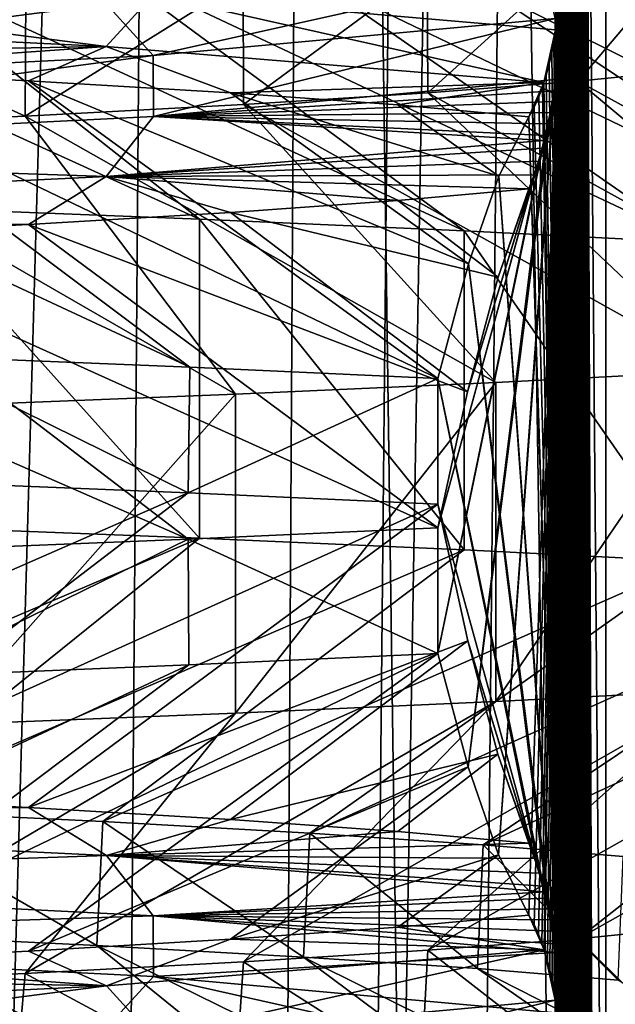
# Model space of a CAD drawing. Header units: millimetres. Extents: x -39.5 to 39.5, y -2 to 94.9.
# Tile 545 of 656: x 11.8 to 13, y 46 to 48. Entities that reach past the tile are written whole.
import ezdxf

# ---------------------------------------------------------------- set-up
doc = ezdxf.new("R2010")
doc.units = ezdxf.units.MM
doc.header["$LTSCALE"] = 65.185185
for name, color, linetype in [('12', 7, 'CONTINUOUS'), ('16', 7, 'CONTINUOUS'), ('172', 7, 'CONTINUOUS'), ('173', 7, 'CONTINUOUS'), ('174', 7, 'CONTINUOUS'), ('460', 7, 'CONTINUOUS'), ('47', 7, 'CONTINUOUS'), ('51', 7, 'CONTINUOUS'), ('528', 7, 'CONTINUOUS'), ('529', 7, 'CONTINUOUS'), ('621', 7, 'CONTINUOUS'), ('622', 7, 'CONTINUOUS'), ('623', 7, 'CONTINUOUS'), ('71', 7, 'CONTINUOUS')]:
    doc.layers.add(name, color=color, linetype=linetype)

msp = doc.modelspace()

# ---------------------------------------------------------------- linework, layer by layer
at = {"layer": '12', "color": 7, "linetype": 'Continuous'}
for points in [[(12.4134, 38.2987, -11.3315), (12.7232, 71, -11.4175), (13.0025, 38.2974, -10.6503), (12.4134, 38.2987, -11.3315)], [(12.7232, 71, -11.4175), (13.4463, 71, -10.5564), (13.0025, 38.2974, -10.6503), (12.7232, 71, -11.4175)]]:
    msp.add_3dface(points, dxfattribs=at)
at = {"layer": '16', "color": 7, "linetype": 'Continuous'}
for points in [[(13.1276, 48.1733, 2.6883), (12.8931, 47.8968, 3.6507), (12.8914, 48.1497, 3.6567), (13.1276, 48.1733, 2.6883)], [(13.1282, 47.9204, 2.6851), (12.8931, 47.8968, 3.6507), (13.1276, 48.1733, 2.6883), (13.1282, 47.9204, 2.6851)], [(12.8914, 48.1497, 3.6567), (12.5871, 47.8732, 4.5962), (12.5854, 48.1261, 4.6009), (12.8914, 48.1497, 3.6567)], [(12.8931, 47.8968, 3.6507), (12.5871, 47.8732, 4.5962), (12.8914, 48.1497, 3.6567), (12.8931, 47.8968, 3.6507)], [(12.5854, 48.1261, 4.6009), (12.2114, 47.8495, 5.5173), (12.2106, 48.1025, 5.5192), (12.5854, 48.1261, 4.6009)], [(12.5871, 47.8732, 4.5962), (12.2114, 47.8495, 5.5173), (12.5854, 48.1261, 4.6009), (12.5871, 47.8732, 4.5962)], [(12.2114, 47.8495, 5.5173), (11.7663, 47.8258, 6.412), (12.2106, 48.1025, 5.5192), (12.2114, 47.8495, 5.5173)], [(12.2106, 48.1025, 5.5192), (11.7663, 47.8258, 6.412), (11.7681, 48.0789, 6.4088), (12.2106, 48.1025, 5.5192)], [(11.7681, 48.0789, 6.4088), (11.7663, 47.8258, 6.412), (11.2605, 48.0553, 7.2638), (11.7681, 48.0789, 6.4088)], [(11.7663, 47.8258, 6.412), (11.2542, 47.802, 7.2734), (11.2605, 48.0553, 7.2638), (11.7663, 47.8258, 6.412)], [(11.4216, 46.1598, -7.0076), (11.9122, 46.136, -6.1368), (11.4336, 46.4123, -6.9881), (11.4216, 46.1598, -7.0076)], [(11.4336, 46.4123, -6.9881), (11.9122, 46.136, -6.1368), (11.9245, 46.3884, -6.1128), (11.4336, 46.4123, -6.9881)], [(11.9122, 46.136, -6.1368), (12.3338, 46.1124, -5.238), (11.9245, 46.3884, -6.1128), (11.9122, 46.136, -6.1368)], [(11.9245, 46.3884, -6.1128), (12.3338, 46.1124, -5.238), (12.3465, 46.3647, -5.2081), (11.9245, 46.3884, -6.1128)], [(12.3338, 46.1124, -5.238), (12.688, 46.0888, -4.31), (12.3465, 46.3647, -5.2081), (12.3338, 46.1124, -5.238)], [(12.3465, 46.3647, -5.2081), (12.688, 46.0888, -4.31), (12.7001, 46.341, -4.2741), (12.3465, 46.3647, -5.2081)], [(12.688, 46.0888, -4.31), (12.9748, 46.065, -3.3487), (12.7001, 46.341, -4.2741), (12.688, 46.0888, -4.31)], [(12.7001, 46.341, -4.2741), (12.9748, 46.065, -3.3487), (12.9853, 46.317, -3.3078), (12.7001, 46.341, -4.2741)], [(13.1282, 46.1734, 2.6851), (13.1243, 45.9199, 2.7044), (12.8931, 46.1498, 3.6507), (13.1282, 46.1734, 2.6851)], [(12.8931, 46.1498, 3.6507), (12.8835, 45.8959, 3.6846), (12.5871, 46.1262, 4.5962), (12.8931, 46.1498, 3.6507)], [(13.1243, 45.9199, 2.7044), (12.8835, 45.8959, 3.6846), (12.8931, 46.1498, 3.6507), (13.1243, 45.9199, 2.7044)], [(12.5871, 46.1262, 4.5962), (12.5733, 45.8722, 4.6339), (12.2114, 46.1025, 5.5173), (12.5871, 46.1262, 4.5962)], [(12.8835, 45.8959, 3.6846), (12.5733, 45.8722, 4.6339), (12.5871, 46.1262, 4.5962), (12.8835, 45.8959, 3.6846)], [(12.2114, 46.1025, 5.5173), (12.1941, 45.8485, 5.5555), (11.7663, 46.0788, 6.412), (12.2114, 46.1025, 5.5173)], [(12.5733, 45.8722, 4.6339), (12.1941, 45.8485, 5.5555), (12.2114, 46.1025, 5.5173), (12.5733, 45.8722, 4.6339)], [(11.7663, 46.0788, 6.412), (11.7443, 45.8247, 6.4522), (11.2542, 46.055, 7.2734), (11.7663, 46.0788, 6.412)], [(12.1941, 45.8485, 5.5555), (11.7443, 45.8247, 6.4522), (11.7663, 46.0788, 6.412), (12.1941, 45.8485, 5.5555)]]:
    msp.add_3dface(points, dxfattribs=at)
at = {"layer": '172', "color": 7, "linetype": 'Continuous'}
for points in [[(11.4336, 48.1592, -6.9881), (10.8771, 48.1831, -7.8262), (12.1218, 47.6159, -7.6801), (11.4336, 48.1592, -6.9881)], [(12.1218, 47.6159, -7.6801), (10.8771, 48.1831, -7.8262), (11.5152, 47.6396, -8.5628), (12.1218, 47.6159, -7.6801)], [(11.9245, 48.1354, -6.1128), (11.4336, 48.1592, -6.9881), (12.6609, 47.5921, -6.7546), (11.9245, 48.1354, -6.1128)], [(12.6609, 47.5921, -6.7546), (11.4336, 48.1592, -6.9881), (12.1218, 47.6159, -7.6801), (12.6609, 47.5921, -6.7546)], [(12.3465, 48.1117, -5.2081), (11.9245, 48.1354, -6.1128), (13.1294, 47.5683, -5.7914), (12.3465, 48.1117, -5.2081)], [(13.1294, 47.5683, -5.7914), (11.9245, 48.1354, -6.1128), (12.6609, 47.5921, -6.7546), (13.1294, 47.5683, -5.7914)], [(12.7001, 48.0879, -4.2741), (12.3465, 48.1117, -5.2081), (13.5248, 47.5446, -4.796), (12.7001, 48.0879, -4.2741)], [(13.5248, 47.5446, -4.796), (12.3465, 48.1117, -5.2081), (13.1294, 47.5683, -5.7914), (13.5248, 47.5446, -4.796)], [(12.9853, 48.064, -3.3078), (12.7001, 48.0879, -4.2741), (13.8449, 47.5208, -3.7738), (12.9853, 48.064, -3.3078)], [(13.8449, 47.5208, -3.7738), (12.7001, 48.0879, -4.2741), (13.5248, 47.5446, -4.796), (13.8449, 47.5208, -3.7738)], [(12.8931, 47.8968, 3.6507), (13.1282, 47.9204, 2.6851), (13.8806, 47.3545, 3.6404), (12.8931, 47.8968, 3.6507)], [(12.5871, 47.8732, 4.5962), (12.8931, 47.8968, 3.6507), (13.5704, 47.3307, 4.6656), (12.5871, 47.8732, 4.5962)], [(13.5704, 47.3307, 4.6656), (12.8931, 47.8968, 3.6507), (13.8806, 47.3545, 3.6404), (13.5704, 47.3307, 4.6656)], [(12.2114, 47.8495, 5.5173), (12.5871, 47.8732, 4.5962), (13.1846, 47.3069, 5.6648), (12.2114, 47.8495, 5.5173)], [(13.1846, 47.3069, 5.6648), (12.5871, 47.8732, 4.5962), (13.5704, 47.3307, 4.6656), (13.1846, 47.3069, 5.6648)], [(11.7663, 47.8258, 6.412), (12.2114, 47.8495, 5.5173), (12.7253, 47.2832, 6.6324), (11.7663, 47.8258, 6.412)], [(12.7253, 47.2832, 6.6324), (12.2114, 47.8495, 5.5173), (13.1846, 47.3069, 5.6648), (12.7253, 47.2832, 6.6324)], [(11.2542, 47.802, 7.2734), (11.7663, 47.8258, 6.412), (12.1952, 47.2594, 7.5631), (11.2542, 47.802, 7.2734)], [(12.1952, 47.2594, 7.5631), (11.7663, 47.8258, 6.412), (12.7253, 47.2832, 6.6324), (12.1952, 47.2594, 7.5631)], [(11.5971, 47.2356, 8.4517), (11.2542, 47.802, 7.2734), (12.1952, 47.2594, 7.5631), (11.5971, 47.2356, 8.4517)], [(11.4216, 46.1598, -7.0076), (10.8661, 46.1836, -7.8414), (12.0292, 45.6197, -7.8244), (11.4216, 46.1598, -7.0076)], [(12.0292, 45.6197, -7.8244), (10.8661, 46.1836, -7.8414), (11.4121, 45.6434, -8.6998), (12.0292, 45.6197, -7.8244)], [(11.9122, 46.136, -6.1368), (11.4216, 46.1598, -7.0076), (12.5793, 45.5959, -6.9053), (11.9122, 46.136, -6.1368)], [(12.5793, 45.5959, -6.9053), (11.4216, 46.1598, -7.0076), (12.0292, 45.6197, -7.8244), (12.5793, 45.5959, -6.9053)], [(12.3338, 46.1124, -5.238), (11.9122, 46.136, -6.1368), (13.0593, 45.5721, -5.9478), (12.3338, 46.1124, -5.238)], [(13.0593, 45.5721, -5.9478), (11.9122, 46.136, -6.1368), (12.5793, 45.5959, -6.9053), (13.0593, 45.5721, -5.9478)], [(12.688, 46.0888, -4.31), (12.3338, 46.1124, -5.238), (13.4666, 45.5484, -4.9572), (12.688, 46.0888, -4.31)], [(13.4666, 45.5484, -4.9572), (12.3338, 46.1124, -5.238), (13.0593, 45.5721, -5.9478), (13.4666, 45.5484, -4.9572)], [(12.9748, 46.065, -3.3487), (12.688, 46.0888, -4.31), (13.7988, 45.5246, -3.9389), (12.9748, 46.065, -3.3487)], [(13.7988, 45.5246, -3.9389), (12.688, 46.0888, -4.31), (13.4666, 45.5484, -4.9572), (13.7988, 45.5246, -3.9389)]]:
    msp.add_3dface(points, dxfattribs=at)
at = {"layer": '173', "color": 7, "linetype": 'Continuous'}
for points in [[(12.1218, 47.6159, -7.6801), (11.5152, 47.6396, -8.5628), (12.1218, 46.9659, -7.6801), (12.1218, 47.6159, -7.6801)], [(12.1218, 46.9659, -7.6801), (11.5152, 47.6396, -8.5628), (11.5152, 46.9896, -8.5628), (12.1218, 46.9659, -7.6801)], [(12.6609, 47.5921, -6.7546), (12.1218, 47.6159, -7.6801), (12.6609, 46.9421, -6.7546), (12.6609, 47.5921, -6.7546)], [(12.6609, 46.9421, -6.7546), (12.1218, 47.6159, -7.6801), (12.1218, 46.9659, -7.6801), (12.6609, 46.9421, -6.7546)], [(13.1294, 47.5683, -5.7914), (12.6609, 47.5921, -6.7546), (13.1294, 46.9183, -5.7914), (13.1294, 47.5683, -5.7914)], [(13.1294, 46.9183, -5.7914), (12.6609, 47.5921, -6.7546), (12.6609, 46.9421, -6.7546), (13.1294, 46.9183, -5.7914)], [(12.7253, 47.2832, 6.6324), (13.1846, 47.3069, 5.6648), (12.7253, 46.6332, 6.6324), (12.7253, 47.2832, 6.6324)], [(12.7253, 46.6332, 6.6324), (13.1846, 47.3069, 5.6648), (13.1846, 46.6569, 5.6648), (12.7253, 46.6332, 6.6324)], [(12.1952, 47.2594, 7.5631), (12.7253, 47.2832, 6.6324), (12.1952, 46.6094, 7.5631), (12.1952, 47.2594, 7.5631)], [(12.1952, 46.6094, 7.5631), (12.7253, 47.2832, 6.6324), (12.7253, 46.6332, 6.6324), (12.1952, 46.6094, 7.5631)], [(11.5971, 47.2356, 8.4517), (12.1952, 47.2594, 7.5631), (11.5971, 46.5856, 8.4517), (11.5971, 47.2356, 8.4517)], [(11.5971, 46.5856, 8.4517), (12.1952, 47.2594, 7.5631), (12.1952, 46.6094, 7.5631), (11.5971, 46.5856, 8.4517)]]:
    msp.add_3dface(points, dxfattribs=at)
at = {"layer": '174', "color": 7, "linetype": 'Continuous'}
for points in [[(10.8771, 46.4362, -7.8262), (12.1218, 46.9659, -7.6801), (11.5152, 46.9896, -8.5628), (10.8771, 46.4362, -7.8262)], [(10.8771, 46.4362, -7.8262), (11.4336, 46.4123, -6.9881), (12.1218, 46.9659, -7.6801), (10.8771, 46.4362, -7.8262)], [(11.4336, 46.4123, -6.9881), (12.6609, 46.9421, -6.7546), (12.1218, 46.9659, -7.6801), (11.4336, 46.4123, -6.9881)], [(11.4336, 46.4123, -6.9881), (11.9245, 46.3884, -6.1128), (12.6609, 46.9421, -6.7546), (11.4336, 46.4123, -6.9881)], [(11.9245, 46.3884, -6.1128), (13.1294, 46.9183, -5.7914), (12.6609, 46.9421, -6.7546), (11.9245, 46.3884, -6.1128)], [(11.9245, 46.3884, -6.1128), (12.3465, 46.3647, -5.2081), (13.1294, 46.9183, -5.7914), (11.9245, 46.3884, -6.1128)], [(12.3465, 46.3647, -5.2081), (13.5248, 46.8946, -4.796), (13.1294, 46.9183, -5.7914), (12.3465, 46.3647, -5.2081)], [(12.3465, 46.3647, -5.2081), (12.7001, 46.341, -4.2741), (13.5248, 46.8946, -4.796), (12.3465, 46.3647, -5.2081)], [(12.7001, 46.341, -4.2741), (13.8449, 46.8708, -3.7738), (13.5248, 46.8946, -4.796), (12.7001, 46.341, -4.2741)], [(12.7001, 46.341, -4.2741), (12.9853, 46.317, -3.3078), (13.8449, 46.8708, -3.7738), (12.7001, 46.341, -4.2741)], [(13.1282, 46.1734, 2.6851), (12.8931, 46.1498, 3.6507), (13.8806, 46.7045, 3.6404), (13.1282, 46.1734, 2.6851)], [(12.8931, 46.1498, 3.6507), (13.5704, 46.6807, 4.6656), (13.8806, 46.7045, 3.6404), (12.8931, 46.1498, 3.6507)], [(12.8931, 46.1498, 3.6507), (12.5871, 46.1262, 4.5962), (13.5704, 46.6807, 4.6656), (12.8931, 46.1498, 3.6507)], [(12.5871, 46.1262, 4.5962), (13.1846, 46.6569, 5.6648), (13.5704, 46.6807, 4.6656), (12.5871, 46.1262, 4.5962)], [(12.5871, 46.1262, 4.5962), (12.2114, 46.1025, 5.5173), (13.1846, 46.6569, 5.6648), (12.5871, 46.1262, 4.5962)], [(12.2114, 46.1025, 5.5173), (12.7253, 46.6332, 6.6324), (13.1846, 46.6569, 5.6648), (12.2114, 46.1025, 5.5173)], [(12.2114, 46.1025, 5.5173), (11.7663, 46.0788, 6.412), (12.7253, 46.6332, 6.6324), (12.2114, 46.1025, 5.5173)], [(11.7663, 46.0788, 6.412), (12.1952, 46.6094, 7.5631), (12.7253, 46.6332, 6.6324), (11.7663, 46.0788, 6.412)], [(11.7663, 46.0788, 6.412), (11.2542, 46.055, 7.2734), (12.1952, 46.6094, 7.5631), (11.7663, 46.0788, 6.412)], [(11.2542, 46.055, 7.2734), (11.5971, 46.5856, 8.4517), (12.1952, 46.6094, 7.5631), (11.2542, 46.055, 7.2734)]]:
    msp.add_3dface(points, dxfattribs=at)
at = {"layer": '460', "linetype": 'Continuous'}
for points in [[(11.526, 47.0813, -8.2941), (11.5327, 47.3375, -8.2848), (12.0989, 47.0582, -7.4335), (11.526, 47.0813, -8.2941)], [(11.5327, 47.3375, -8.2848), (12.1018, 47.3144, -7.4287), (12.0989, 47.0582, -7.4335), (11.5327, 47.3375, -8.2848)], [(12.1018, 47.3144, -7.4287), (12.6076, 47.2914, -6.5337), (12.0989, 47.0582, -7.4335), (12.1018, 47.3144, -7.4287)], [(12.6076, 47.2914, -6.5337), (12.6076, 47.035, -6.5337), (12.0989, 47.0582, -7.4335), (12.6076, 47.2914, -6.5337)], [(12.6076, 46.987, 6.5337), (12.0986, 46.9638, 7.4339), (12.6076, 46.7306, 6.5337), (12.6076, 46.987, 6.5337)], [(12.0986, 46.9638, 7.4339), (11.5254, 46.9406, 8.2949), (11.5275, 46.6843, 8.292), (12.0986, 46.9638, 7.4339)], [(12.0997, 46.7075, 7.4322), (12.0986, 46.9638, 7.4339), (11.5275, 46.6843, 8.292), (12.0997, 46.7075, 7.4322)], [(12.6076, 46.7306, 6.5337), (12.0986, 46.9638, 7.4339), (12.0997, 46.7075, 7.4322), (12.6076, 46.7306, 6.5337)]]:
    msp.add_3dface(points, dxfattribs=at)
at = {"layer": '47', "color": 7, "linetype": 'Continuous'}
for points in [[(11.3428, 71, -13.2178), (12.1789, 71, -12.4517), (11.1708, 38.2971, -12.9442), (11.3428, 71, -13.2178)], [(11.1708, 38.2971, -12.9442), (12.1789, 71, -12.4517), (11.922, 38.2971, -12.2557), (11.1708, 38.2971, -12.9442)], [(12.1789, 71, -12.4517), (12.6296, 38.2987, -11.5253), (11.922, 38.2971, -12.2557), (12.1789, 71, -12.4517)], [(12.1789, 71, -12.4517), (12.9633, 71, -11.6328), (12.6296, 38.2987, -11.5253), (12.1789, 71, -12.4517)]]:
    msp.add_3dface(points, dxfattribs=at)
at = {"layer": '51', "color": 7, "linetype": 'Continuous'}
for points in [[(12.4517, 71, 12.1789), (11.6328, 71, 12.9633), (11.5253, 38.2987, 12.6296), (12.4517, 71, 12.1789)], [(12.4517, 71, 12.1789), (11.5253, 38.2987, 12.6296), (12.2557, 38.2971, 11.922), (12.4517, 71, 12.1789)], [(12.9442, 38.2971, 11.1708), (12.4517, 71, 12.1789), (12.2557, 38.2971, 11.922), (12.9442, 38.2971, 11.1708)], [(13.2178, 71, 11.3428), (12.4517, 71, 12.1789), (12.9442, 38.2971, 11.1708), (13.2178, 71, 11.3428)], [(13.586, 38.2987, 10.3807), (13.2178, 71, 11.3428), (12.9442, 38.2971, 11.1708), (13.586, 38.2987, 10.3807)]]:
    msp.add_3dface(points, dxfattribs=at)
at = {"layer": '528', "linetype": 'Continuous'}
for points in [[(12.8475, 38.0187, 1.9567), (12.95, 67), (12.8436, 38.046, 2.0295), (12.8475, 38.0187, 1.9567)], [(12.8436, 38.046, 2.0295), (12.95, 67), (12.8503, 39.9766, 1.9023), (12.8436, 38.046, 2.0295)], [(12.8474, 44.0192, 1.958), (12.95, 67), (12.8438, 44.0451, 2.0267), (12.8474, 44.0192, 1.958)], [(12.8438, 44.0451, 2.0267), (12.95, 67), (12.8503, 45.9766, 1.9023), (12.8438, 44.0451, 2.0267)], [(12.8467, 40.0248, 1.9707), (12.95, 67), (12.8442, 40.0424, 2.0183), (12.8467, 40.0248, 1.9707)], [(12.8442, 40.0424, 2.0183), (12.95, 67), (12.8503, 41.9766, 1.9023), (12.8442, 40.0424, 2.0183)], [(12.8467, 42.0248, 1.9707), (12.95, 67), (12.8442, 42.0424, 2.0183), (12.8467, 42.0248, 1.9707)], [(12.8442, 42.0424, 2.0183), (12.95, 67), (12.8501, 43.9849, 1.907), (12.8442, 42.0424, 2.0183)], [(12.8467, 46.0248, 1.9707), (12.95, 67), (12.8442, 46.0424, 2.0183), (12.8467, 46.0248, 1.9707)], [(12.8442, 46.0424, 2.0183), (12.95, 67), (12.8503, 47.9766, 1.9023), (12.8442, 46.0424, 2.0183)], [(12.8478, 40.0153, 1.9499), (12.95, 67), (12.8467, 40.0248, 1.9707), (12.8478, 40.0153, 1.9499)], [(12.8478, 42.0153, 1.9499), (12.95, 67), (12.8467, 42.0248, 1.9707), (12.8478, 42.0153, 1.9499)], [(12.8478, 46.0153, 1.9499), (12.95, 67), (12.8467, 46.0248, 1.9707), (12.8478, 46.0153, 1.9499)], [(12.8478, 48.0153, 1.9499), (12.95, 67), (12.8467, 48.0248, 1.9707), (12.8478, 48.0153, 1.9499)], [(12.8501, 43.9849, 1.907), (12.95, 67), (12.8474, 44.0192, 1.958), (12.8501, 43.9849, 1.907)], [(12.95, 38), (12.95, 67), (12.8475, 38.0187, 1.9567), (12.95, 38)], [(12.8503, 39.9766, 1.9023), (12.95, 67), (12.8478, 40.0153, 1.9499), (12.8503, 39.9766, 1.9023)], [(12.8503, 41.9766, 1.9023), (12.95, 67), (12.8478, 42.0153, 1.9499), (12.8503, 41.9766, 1.9023)], [(12.8503, 45.9766, 1.9023), (12.95, 67), (12.8478, 46.0153, 1.9499), (12.8503, 45.9766, 1.9023)], [(12.8503, 47.9766, 1.9023), (12.95, 67), (12.8478, 48.0153, 1.9499), (12.8503, 47.9766, 1.9023)], [(12.8194, 46.1403, 2.4914), (12.8238, 46.1273, 2.4074), (12.8503, 47.9766, 1.9023), (12.8194, 46.1403, 2.4914)], [(12.8495, 47.9313, 1.9186), (12.8194, 46.1403, 2.4914), (12.8503, 47.9766, 1.9023), (12.8495, 47.9313, 1.9186)], [(12.8238, 46.1273, 2.4074), (12.8255, 46.1219, 2.3749), (12.8503, 47.9766, 1.9023), (12.8238, 46.1273, 2.4074)], [(12.8255, 46.1219, 2.3749), (12.8308, 46.1041, 2.2745), (12.8503, 47.9766, 1.9023), (12.8255, 46.1219, 2.3749)], [(12.8308, 46.1041, 2.2745), (12.8355, 46.0857, 2.184), (12.8503, 47.9766, 1.9023), (12.8308, 46.1041, 2.2745)], [(12.8355, 46.0857, 2.184), (12.8401, 46.0654, 2.0979), (12.8503, 47.9766, 1.9023), (12.8355, 46.0857, 2.184)], [(12.8401, 46.0654, 2.0979), (12.8442, 46.0424, 2.0183), (12.8503, 47.9766, 1.9023), (12.8401, 46.0654, 2.0979)], [(12.7307, 46.3204, 4.1854), (12.7927, 46.1975, 3.001), (12.8495, 47.9313, 1.9186), (12.7307, 46.3204, 4.1854)], [(12.8467, 47.9004, 1.9703), (12.7307, 46.3204, 4.1854), (12.8495, 47.9313, 1.9186), (12.8467, 47.9004, 1.9703)], [(12.7927, 46.1975, 3.001), (12.8034, 46.1788, 2.798), (12.8495, 47.9313, 1.9186), (12.7927, 46.1975, 3.001)], [(12.8034, 46.1788, 2.798), (12.8122, 46.1593, 2.6303), (12.8495, 47.9313, 1.9186), (12.8034, 46.1788, 2.798)], [(12.8122, 46.1593, 2.6303), (12.8194, 46.1403, 2.4914), (12.8495, 47.9313, 1.9186), (12.8122, 46.1593, 2.6303)], [(12.8438, 47.8776, 2.0257), (12.7307, 46.3204, 4.1854), (12.8467, 47.9004, 1.9703), (12.8438, 47.8776, 2.0257)], [(12.6689, 46.4998, 5.3634), (12.7307, 46.3204, 4.1854), (12.8438, 47.8776, 2.0257), (12.6689, 46.4998, 5.3634)], [(12.8404, 47.8554, 2.0917), (12.6689, 46.4998, 5.3634), (12.8438, 47.8776, 2.0257), (12.8404, 47.8554, 2.0917)], [(12.8364, 47.8332, 2.1685), (12.6689, 46.4998, 5.3634), (12.8404, 47.8554, 2.0917), (12.8364, 47.8332, 2.1685)], [(12.8316, 47.8101, 2.2583), (12.6689, 46.4998, 5.3634), (12.8364, 47.8332, 2.1685), (12.8316, 47.8101, 2.2583)], [(12.6076, 46.7306, 6.5337), (12.6689, 46.4998, 5.3634), (12.8316, 47.8101, 2.2583), (12.6076, 46.7306, 6.5337)], [(12.8261, 47.786, 2.3635), (12.6076, 46.7306, 6.5337), (12.8316, 47.8101, 2.2583), (12.8261, 47.786, 2.3635)], [(12.8237, 47.7762, 2.4091), (12.6076, 46.7306, 6.5337), (12.8261, 47.786, 2.3635), (12.8237, 47.7762, 2.4091)], [(12.8197, 47.7607, 2.4856), (12.6076, 46.7306, 6.5337), (12.8237, 47.7762, 2.4091), (12.8197, 47.7607, 2.4856)], [(12.6076, 46.987, 6.5337), (12.6076, 46.7306, 6.5337), (12.8197, 47.7607, 2.4856), (12.6076, 46.987, 6.5337)], [(12.8123, 47.7342, 2.628), (12.6076, 46.987, 6.5337), (12.8197, 47.7607, 2.4856), (12.8123, 47.7342, 2.628)], [(12.6681, 47.264, 5.3784), (12.6076, 46.987, 6.5337), (12.8123, 47.7342, 2.628), (12.6681, 47.264, 5.3784)], [(12.8034, 47.7063, 2.7974), (12.6681, 47.264, 5.3784), (12.8123, 47.7342, 2.628), (12.8034, 47.7063, 2.7974)], [(12.7301, 47.4974, 4.1966), (12.6681, 47.264, 5.3784), (12.8034, 47.7063, 2.7974), (12.7301, 47.4974, 4.1966)], [(12.7927, 47.6778, 3.001), (12.7301, 47.4974, 4.1966), (12.8034, 47.7063, 2.7974), (12.7927, 47.6778, 3.001)]]:
    msp.add_3dface(points, dxfattribs=at)
at = {"layer": '529', "linetype": 'Continuous'}
for points in [[(12.8452, 67, -2.0005), (12.95, 67), (12.95, 38), (12.8452, 67, -2.0005)], [(12.8452, 67, -2.0005), (12.95, 38), (12.85, 64.0799, -1.9079), (12.8452, 67, -2.0005)], [(12.85, 64.0799, -1.9079), (12.95, 38), (12.8499, 64.0335, -1.9103), (12.85, 64.0799, -1.9079)], [(12.8499, 64.0335, -1.9103), (12.95, 38), (12.8473, 64.0017, -1.9603), (12.8499, 64.0335, -1.9103)], [(12.8473, 64.0017, -1.9603), (12.95, 38), (12.844, 63.9781, -2.023), (12.8473, 64.0017, -1.9603)], [(12.844, 63.9781, -2.023), (12.95, 38), (12.8501, 62.0769, -1.9058), (12.844, 63.9781, -2.023)], [(12.8501, 62.0769, -1.9058), (12.95, 38), (12.8497, 62.0307, -1.913), (12.8501, 62.0769, -1.9058)], [(12.8497, 62.0307, -1.913), (12.95, 38), (12.8471, 62, -1.9643), (12.8497, 62.0307, -1.913)], [(12.8471, 62, -1.9643), (12.95, 38), (12.8437, 61.9765, -2.0279), (12.8471, 62, -1.9643)], [(12.8437, 61.9765, -2.0279), (12.95, 38), (12.85, 60.0799, -1.9079), (12.8437, 61.9765, -2.0279)], [(12.85, 60.0799, -1.9079), (12.95, 38), (12.8499, 60.0335, -1.9103), (12.85, 60.0799, -1.9079)], [(12.8499, 60.0335, -1.9103), (12.95, 38), (12.8473, 60.0017, -1.9603), (12.8499, 60.0335, -1.9103)], [(12.8473, 60.0017, -1.9603), (12.95, 38), (12.844, 59.978, -2.023), (12.8473, 60.0017, -1.9603)], [(12.844, 59.978, -2.023), (12.95, 38), (12.85, 58.0799, -1.9079), (12.844, 59.978, -2.023)], [(12.85, 58.0799, -1.9079), (12.95, 38), (12.8499, 58.0335, -1.9103), (12.85, 58.0799, -1.9079)], [(12.8499, 58.0335, -1.9103), (12.95, 38), (12.8473, 58.0017, -1.9603), (12.8499, 58.0335, -1.9103)], [(12.8473, 58.0017, -1.9603), (12.95, 38), (12.844, 57.9781, -2.023), (12.8473, 58.0017, -1.9603)], [(12.844, 57.9781, -2.023), (12.95, 38), (12.8503, 56.0703, -1.9018), (12.844, 57.9781, -2.023)], [(12.8503, 56.0703, -1.9018), (12.95, 38), (12.8493, 56.0241, -1.9209), (12.8503, 56.0703, -1.9018)], [(12.8493, 56.0241, -1.9209), (12.95, 38), (12.8467, 55.9969, -1.9713), (12.8493, 56.0241, -1.9209)], [(12.8467, 55.9969, -1.9713), (12.95, 38), (12.8425, 55.9695, -2.0508), (12.8467, 55.9969, -1.9713)], [(12.8425, 55.9695, -2.0508), (12.95, 38), (12.85, 54.0799, -1.9079), (12.8425, 55.9695, -2.0508)], [(12.85, 54.0799, -1.9079), (12.95, 38), (12.8499, 54.0335, -1.9103), (12.85, 54.0799, -1.9079)], [(12.8499, 54.0335, -1.9103), (12.95, 38), (12.8473, 54.0017, -1.9603), (12.8499, 54.0335, -1.9103)], [(12.8473, 54.0017, -1.9603), (12.95, 38), (12.844, 53.9781, -2.023), (12.8473, 54.0017, -1.9603)], [(12.844, 53.9781, -2.023), (12.95, 38), (12.8398, 53.9555, -2.1022), (12.844, 53.9781, -2.023)], [(12.8398, 53.9555, -2.1022), (12.95, 38), (12.85, 52.0799, -1.9079), (12.8398, 53.9555, -2.1022)], [(12.85, 52.0799, -1.9079), (12.95, 38), (12.8499, 52.0335, -1.9103), (12.85, 52.0799, -1.9079)], [(12.8499, 52.0335, -1.9103), (12.95, 38), (12.8473, 52.0017, -1.9603), (12.8499, 52.0335, -1.9103)], [(12.8473, 52.0017, -1.9603), (12.95, 38), (12.844, 51.978, -2.023), (12.8473, 52.0017, -1.9603)], [(12.844, 51.978, -2.023), (12.95, 38), (12.8398, 51.9555, -2.1022), (12.844, 51.978, -2.023)], [(12.8398, 51.9555, -2.1022), (12.95, 38), (12.85, 50.0799, -1.9079), (12.8398, 51.9555, -2.1022)], [(12.85, 50.0799, -1.9079), (12.95, 38), (12.8499, 50.0335, -1.9103), (12.85, 50.0799, -1.9079)], [(12.8499, 50.0335, -1.9103), (12.95, 38), (12.8473, 50.0017, -1.9603), (12.8499, 50.0335, -1.9103)], [(12.8473, 50.0017, -1.9603), (12.95, 38), (12.844, 49.9781, -2.023), (12.8473, 50.0017, -1.9603)], [(12.844, 49.9781, -2.023), (12.95, 38), (12.8398, 49.9555, -2.1022), (12.844, 49.9781, -2.023)], [(12.8398, 49.9555, -2.1022), (12.95, 38), (12.8346, 49.9325, -2.2017), (12.8398, 49.9555, -2.1022)], [(12.8346, 49.9325, -2.2017), (12.95, 38), (12.85, 48.0799, -1.9079), (12.8346, 49.9325, -2.2017)], [(12.85, 48.0799, -1.9079), (12.95, 38), (12.8499, 48.0335, -1.9103), (12.85, 48.0799, -1.9079)], [(12.8499, 48.0335, -1.9103), (12.95, 38), (12.8473, 48.0017, -1.9603), (12.8499, 48.0335, -1.9103)], [(12.8473, 48.0017, -1.9603), (12.95, 38), (12.844, 47.9781, -2.023), (12.8473, 48.0017, -1.9603)], [(12.844, 47.9781, -2.023), (12.95, 38), (12.8398, 47.9555, -2.1022), (12.844, 47.9781, -2.023)], [(12.8398, 47.9555, -2.1022), (12.95, 38), (12.8346, 47.9325, -2.2017), (12.8398, 47.9555, -2.1022)], [(12.8346, 47.9325, -2.2017), (12.95, 38), (12.8283, 47.9091, -2.3228), (12.8346, 47.9325, -2.2017)], [(12.8237, 47.8943, -2.4099), (12.8283, 47.9091, -2.3228), (12.8502, 46.0751, -1.9044), (12.8237, 47.8943, -2.4099)], [(12.8283, 47.9091, -2.3228), (12.95, 38), (12.8502, 46.0751, -1.9044), (12.8283, 47.9091, -2.3228)], [(12.8131, 47.8649, -2.613), (12.821, 47.8863, -2.4612), (12.8502, 46.0751, -1.9044), (12.8131, 47.8649, -2.613)], [(12.821, 47.8863, -2.4612), (12.8237, 47.8943, -2.4099), (12.8502, 46.0751, -1.9044), (12.821, 47.8863, -2.4612)], [(12.8039, 47.8442, -2.7882), (12.8131, 47.8649, -2.613), (12.8502, 46.0751, -1.9044), (12.8039, 47.8442, -2.7882)], [(12.7927, 47.8245, -3.001), (12.8039, 47.8442, -2.7882), (12.8502, 46.0751, -1.9044), (12.7927, 47.8245, -3.001)], [(12.7315, 47.7036, -4.1702), (12.7927, 47.8245, -3.001), (12.8478, 46.1109, -1.9492), (12.7315, 47.7036, -4.1702)], [(12.8478, 46.1109, -1.9492), (12.7927, 47.8245, -3.001), (12.8502, 46.0751, -1.9044), (12.8478, 46.1109, -1.9492)], [(12.6697, 47.5248, -5.3485), (12.7315, 47.7036, -4.1702), (12.8446, 46.1391, -2.0116), (12.6697, 47.5248, -5.3485)], [(12.8446, 46.1391, -2.0116), (12.7315, 47.7036, -4.1702), (12.8467, 46.1216, -1.9703), (12.8446, 46.1391, -2.0116)], [(12.8467, 46.1216, -1.9703), (12.7315, 47.7036, -4.1702), (12.8478, 46.1109, -1.9492), (12.8467, 46.1216, -1.9703)], [(12.6076, 47.2914, -6.5337), (12.6697, 47.5248, -5.3485), (12.832, 46.2104, -2.2523), (12.6076, 47.2914, -6.5337)], [(12.832, 46.2104, -2.2523), (12.6697, 47.5248, -5.3485), (12.8364, 46.1885, -2.1674), (12.832, 46.2104, -2.2523)], [(12.8364, 46.1885, -2.1674), (12.6697, 47.5248, -5.3485), (12.8407, 46.1648, -2.086), (12.8364, 46.1885, -2.1674)], [(12.8407, 46.1648, -2.086), (12.6697, 47.5248, -5.3485), (12.8446, 46.1391, -2.0116), (12.8407, 46.1648, -2.086)], [(12.821, 46.2565, -2.4615), (12.8136, 46.2833, -2.6026), (12.6076, 47.2914, -6.5337), (12.821, 46.2565, -2.4615)], [(12.6076, 47.035, -6.5337), (12.6076, 47.2914, -6.5337), (12.8136, 46.2833, -2.6026), (12.6076, 47.035, -6.5337)], [(12.821, 46.2565, -2.4615), (12.6076, 47.2914, -6.5337), (12.8239, 46.2453, -2.4066), (12.821, 46.2565, -2.4615)], [(12.8239, 46.2453, -2.4066), (12.6076, 47.2914, -6.5337), (12.827, 46.2325, -2.3476), (12.8239, 46.2453, -2.4066)], [(12.827, 46.2325, -2.3476), (12.6076, 47.2914, -6.5337), (12.832, 46.2104, -2.2523), (12.827, 46.2325, -2.3476)], [(12.6685, 46.7567, -5.3722), (12.6076, 47.035, -6.5337), (12.8136, 46.2833, -2.6026), (12.6685, 46.7567, -5.3722)], [(12.7297, 46.5257, -4.2031), (12.6685, 46.7567, -5.3722), (12.8043, 46.3129, -2.7795), (12.7297, 46.5257, -4.2031)], [(12.8043, 46.3129, -2.7795), (12.6685, 46.7567, -5.3722), (12.8136, 46.2833, -2.6026), (12.8043, 46.3129, -2.7795)], [(12.7927, 46.3442, -3.001), (12.7297, 46.5257, -4.2031), (12.8043, 46.3129, -2.7795), (12.7927, 46.3442, -3.001)], [(12.8502, 46.0751, -1.9044), (12.95, 38), (12.8496, 46.0286, -1.9152), (12.8502, 46.0751, -1.9044)], [(12.8496, 46.0286, -1.9152), (12.95, 38), (12.8469, 45.9985, -1.9676), (12.8496, 46.0286, -1.9152)]]:
    msp.add_3dface(points, dxfattribs=at)
at = {"layer": '621', "linetype": 'Continuous'}
for points in [[(11.526, 47.0813, -8.2941), (12.0989, 47.0582, -7.4335), (10.7447, 46.4661, -7.5639), (11.526, 47.0813, -8.2941)], [(10.7447, 46.4661, -7.5639), (12.0989, 47.0582, -7.4335), (11.2919, 46.4417, -6.7195), (10.7447, 46.4661, -7.5639)], [(12.0989, 47.0582, -7.4335), (12.6076, 47.035, -6.5337), (11.2919, 46.4417, -6.7195), (12.0989, 47.0582, -7.4335)], [(11.2919, 46.4417, -6.7195), (12.6076, 47.035, -6.5337), (11.773, 46.4173, -5.8358), (11.2919, 46.4417, -6.7195)], [(12.6076, 47.035, -6.5337), (12.6685, 46.7567, -5.3722), (11.773, 46.4173, -5.8358), (12.6076, 47.035, -6.5337)], [(11.773, 46.4173, -5.8358), (12.6685, 46.7567, -5.3722), (12.185, 46.3929, -4.9178), (11.773, 46.4173, -5.8358)], [(12.6685, 46.7567, -5.3722), (12.7297, 46.5257, -4.2031), (12.185, 46.3929, -4.9178), (12.6685, 46.7567, -5.3722)], [(12.6076, 46.7306, 6.5337), (12.0997, 46.7075, 7.4322), (11.2919, 46.0999, 6.7195), (12.6076, 46.7306, 6.5337)], [(11.773, 46.1243, 5.8358), (12.6076, 46.7306, 6.5337), (11.2919, 46.0999, 6.7195), (11.773, 46.1243, 5.8358)], [(12.6689, 46.4998, 5.3634), (12.6076, 46.7306, 6.5337), (11.773, 46.1243, 5.8358), (12.6689, 46.4998, 5.3634)], [(12.0997, 46.7075, 7.4322), (11.5275, 46.6843, 8.292), (10.7447, 46.0756, 7.5639), (12.0997, 46.7075, 7.4322)], [(11.2919, 46.0999, 6.7195), (12.0997, 46.7075, 7.4322), (10.7447, 46.0756, 7.5639), (11.2919, 46.0999, 6.7195)], [(12.185, 46.3929, -4.9178), (12.7297, 46.5257, -4.2031), (12.5256, 46.3685, -3.971), (12.185, 46.3929, -4.9178)], [(12.7297, 46.5257, -4.2031), (12.7927, 46.3442, -3.001), (12.5256, 46.3685, -3.971), (12.7297, 46.5257, -4.2031)], [(12.185, 46.1487, 4.9178), (12.6689, 46.4998, 5.3634), (11.773, 46.1243, 5.8358), (12.185, 46.1487, 4.9178)], [(12.7307, 46.3204, 4.1854), (12.6689, 46.4998, 5.3634), (12.185, 46.1487, 4.9178), (12.7307, 46.3204, 4.1854)], [(12.5256, 46.1731, 3.971), (12.7307, 46.3204, 4.1854), (12.185, 46.1487, 4.9178), (12.5256, 46.1731, 3.971)], [(12.7927, 46.1975, 3.001), (12.7307, 46.3204, 4.1854), (12.5256, 46.1731, 3.971), (12.7927, 46.1975, 3.001)]]:
    msp.add_3dface(points, dxfattribs=at)
at = {"layer": '622', "linetype": 'Continuous'}
for points in [[(11.9317, 47.9677, -5.2811), (10.4071, 48.0412, -7.8708), (10.5391, 48.1479, -7.6058), (11.9317, 47.9677, -5.2811)], [(12.0274, 48.0727, -4.9257), (11.9317, 47.9677, -5.2811), (10.5391, 48.1479, -7.6058), (12.0274, 48.0727, -4.9257)], [(12.8238, 48.1273, 2.4074), (11.9322, 48.054, 5.2794), (12.0271, 47.949, 4.9261), (12.8238, 48.1273, 2.4074)], [(12.8467, 48.0248, 1.9707), (12.8238, 48.1273, 2.4074), (12.0271, 47.949, 4.9261), (12.8467, 48.0248, 1.9707)], [(12.8468, 48.1215, -1.9701), (12.8473, 48.0017, -1.9603), (12.0274, 48.0727, -4.9257), (12.8468, 48.1215, -1.9701)], [(12.8468, 48.1215, -1.9701), (12.8476, 48.1139, -1.9548), (12.8473, 48.0017, -1.9603), (12.8468, 48.1215, -1.9701)], [(12.8476, 48.1139, -1.9548), (12.8499, 48.0335, -1.9103), (12.8473, 48.0017, -1.9603), (12.8476, 48.1139, -1.9548)], [(11.9322, 48.054, 5.2794), (10.7447, 48.0756, 7.5639), (10.4078, 47.9805, 7.8695), (11.9322, 48.054, 5.2794)], [(12.8237, 47.8943, -2.4099), (11.9317, 47.9677, -5.2811), (12.0274, 48.0727, -4.9257), (12.8237, 47.8943, -2.4099)], [(12.8473, 48.0017, -1.9603), (12.8237, 47.8943, -2.4099), (12.0274, 48.0727, -4.9257), (12.8473, 48.0017, -1.9603)], [(11.9322, 48.054, 5.2794), (10.4078, 47.9805, 7.8695), (10.5388, 47.8737, 7.6061), (11.9322, 48.054, 5.2794)], [(12.0271, 47.949, 4.9261), (11.9322, 48.054, 5.2794), (10.5388, 47.8737, 7.6061), (12.0271, 47.949, 4.9261)], [(10.4071, 48.0412, -7.8708), (11.9317, 47.9677, -5.2811), (10.7447, 47.9464, -7.5639), (10.4071, 48.0412, -7.8708)], [(12.8467, 48.0248, 1.9707), (12.0271, 47.949, 4.9261), (12.0278, 47.8252, 4.9247), (12.8467, 48.0248, 1.9707)], [(12.8467, 47.9004, 1.9703), (12.8467, 48.0248, 1.9707), (12.0278, 47.8252, 4.9247), (12.8467, 47.9004, 1.9703)], [(12.8467, 47.9004, 1.9703), (12.8478, 48.0153, 1.9499), (12.8467, 48.0248, 1.9707), (12.8467, 47.9004, 1.9703)], [(12.8467, 47.9004, 1.9703), (12.8495, 47.9313, 1.9186), (12.8478, 48.0153, 1.9499), (12.8467, 47.9004, 1.9703)], [(12.8495, 47.9313, 1.9186), (12.8503, 47.9766, 1.9023), (12.8478, 48.0153, 1.9499), (12.8495, 47.9313, 1.9186)], [(12.8473, 48.0017, -1.9603), (12.8283, 47.9091, -2.3228), (12.8237, 47.8943, -2.4099), (12.8473, 48.0017, -1.9603)], [(12.8473, 48.0017, -1.9603), (12.8346, 47.9325, -2.2017), (12.8283, 47.9091, -2.3228), (12.8473, 48.0017, -1.9603)], [(12.8473, 48.0017, -1.9603), (12.8398, 47.9555, -2.1022), (12.8346, 47.9325, -2.2017), (12.8473, 48.0017, -1.9603)], [(12.8473, 48.0017, -1.9603), (12.844, 47.9781, -2.023), (12.8398, 47.9555, -2.1022), (12.8473, 48.0017, -1.9603)], [(10.7447, 47.9464, -7.5639), (11.9317, 47.9677, -5.2811), (11.2919, 47.9221, -6.7195), (10.7447, 47.9464, -7.5639)], [(11.2919, 47.9221, -6.7195), (11.9317, 47.9677, -5.2811), (11.773, 47.8977, -5.8358), (11.2919, 47.9221, -6.7195)], [(11.773, 47.8977, -5.8358), (11.9317, 47.9677, -5.2811), (12.185, 47.8733, -4.9178), (11.773, 47.8977, -5.8358)], [(11.9317, 47.9677, -5.2811), (12.8237, 47.8943, -2.4099), (12.185, 47.8733, -4.9178), (11.9317, 47.9677, -5.2811)], [(12.0271, 47.949, 4.9261), (10.5388, 47.8737, 7.6061), (10.5397, 47.75, 7.605), (12.0271, 47.949, 4.9261)], [(12.0278, 47.8252, 4.9247), (12.0271, 47.949, 4.9261), (10.5397, 47.75, 7.605), (12.0278, 47.8252, 4.9247)], [(12.8438, 47.8776, 2.0257), (12.8467, 47.9004, 1.9703), (12.0278, 47.8252, 4.9247), (12.8438, 47.8776, 2.0257)], [(12.185, 47.8733, -4.9178), (12.8237, 47.8943, -2.4099), (12.5256, 47.8489, -3.971), (12.185, 47.8733, -4.9178)], [(12.8237, 47.8943, -2.4099), (12.7927, 47.8245, -3.001), (12.5256, 47.8489, -3.971), (12.8237, 47.8943, -2.4099)], [(12.8237, 47.8943, -2.4099), (12.8039, 47.8442, -2.7882), (12.7927, 47.8245, -3.001), (12.8237, 47.8943, -2.4099)], [(12.8237, 47.8943, -2.4099), (12.8131, 47.8649, -2.613), (12.8039, 47.8442, -2.7882), (12.8237, 47.8943, -2.4099)], [(12.8237, 47.8943, -2.4099), (12.821, 47.8863, -2.4612), (12.8131, 47.8649, -2.613), (12.8237, 47.8943, -2.4099)], [(12.8404, 47.8554, 2.0917), (12.8438, 47.8776, 2.0257), (12.0278, 47.8252, 4.9247), (12.8404, 47.8554, 2.0917)], [(12.8364, 47.8332, 2.1685), (12.8404, 47.8554, 2.0917), (12.0278, 47.8252, 4.9247), (12.8364, 47.8332, 2.1685)], [(12.8316, 47.8101, 2.2583), (12.8364, 47.8332, 2.1685), (12.0278, 47.8252, 4.9247), (12.8316, 47.8101, 2.2583)], [(12.0278, 47.8252, 4.9247), (10.5397, 47.75, 7.605), (11.9318, 47.7025, 5.2809), (12.0278, 47.8252, 4.9247)], [(12.8237, 47.7762, 2.4091), (12.0278, 47.8252, 4.9247), (11.9318, 47.7025, 5.2809), (12.8237, 47.7762, 2.4091)], [(12.8237, 47.7762, 2.4091), (12.8261, 47.786, 2.3635), (12.0278, 47.8252, 4.9247), (12.8237, 47.7762, 2.4091)], [(12.8261, 47.786, 2.3635), (12.8316, 47.8101, 2.2583), (12.0278, 47.8252, 4.9247), (12.8261, 47.786, 2.3635)], [(12.8197, 47.7607, 2.4856), (12.8237, 47.7762, 2.4091), (11.9318, 47.7025, 5.2809), (12.8197, 47.7607, 2.4856)], [(11.9318, 47.7025, 5.2809), (10.5397, 47.75, 7.605), (10.4072, 47.629, 7.8706), (11.9318, 47.7025, 5.2809)], [(12.8123, 47.7342, 2.628), (12.8197, 47.7607, 2.4856), (11.9318, 47.7025, 5.2809), (12.8123, 47.7342, 2.628)], [(12.8034, 47.7063, 2.7974), (12.8123, 47.7342, 2.628), (11.9318, 47.7025, 5.2809), (12.8034, 47.7063, 2.7974)], [(12.7927, 47.6778, 3.001), (12.8034, 47.7063, 2.7974), (11.9318, 47.7025, 5.2809), (12.7927, 47.6778, 3.001)], [(11.9318, 47.7025, 5.2809), (10.4072, 47.629, 7.8706), (11.773, 47.6047, 5.8358), (11.9318, 47.7025, 5.2809)], [(12.185, 47.6291, 4.9178), (11.9318, 47.7025, 5.2809), (11.773, 47.6047, 5.8358), (12.185, 47.6291, 4.9178)], [(12.7927, 47.6778, 3.001), (11.9318, 47.7025, 5.2809), (12.5256, 47.6535, 3.971), (12.7927, 47.6778, 3.001)], [(12.5256, 47.6535, 3.971), (11.9318, 47.7025, 5.2809), (12.185, 47.6291, 4.9178), (12.5256, 47.6535, 3.971)], [(11.773, 47.6047, 5.8358), (10.4072, 47.629, 7.8706), (11.2919, 47.5803, 6.7195), (11.773, 47.6047, 5.8358)], [(11.2919, 46.4417, -6.7195), (11.773, 46.4173, -5.8358), (10.4077, 46.3927, -7.8696), (11.2919, 46.4417, -6.7195)], [(11.773, 46.4173, -5.8358), (11.9322, 46.3192, -5.2796), (10.4077, 46.3927, -7.8696), (11.773, 46.4173, -5.8358)], [(11.773, 46.4173, -5.8358), (12.185, 46.3929, -4.9178), (11.9322, 46.3192, -5.2796), (11.773, 46.4173, -5.8358)], [(11.9322, 46.3192, -5.2796), (10.539, 46.2717, -7.6058), (10.4077, 46.3927, -7.8696), (11.9322, 46.3192, -5.2796)], [(12.185, 46.3929, -4.9178), (12.5256, 46.3685, -3.971), (11.9322, 46.3192, -5.2796), (12.185, 46.3929, -4.9178)], [(12.5256, 46.3685, -3.971), (12.7927, 46.3442, -3.001), (11.9322, 46.3192, -5.2796), (12.5256, 46.3685, -3.971)], [(12.7927, 46.3442, -3.001), (12.8043, 46.3129, -2.7795), (11.9322, 46.3192, -5.2796), (12.7927, 46.3442, -3.001)], [(12.0272, 46.1964, -4.9259), (10.539, 46.2717, -7.6058), (11.9322, 46.3192, -5.2796), (12.0272, 46.1964, -4.9259)], [(12.8043, 46.3129, -2.7795), (12.8136, 46.2833, -2.6026), (11.9322, 46.3192, -5.2796), (12.8043, 46.3129, -2.7795)], [(12.8136, 46.2833, -2.6026), (12.821, 46.2565, -2.4615), (11.9322, 46.3192, -5.2796), (12.8136, 46.2833, -2.6026)], [(12.821, 46.2565, -2.4615), (12.8239, 46.2453, -2.4066), (11.9322, 46.3192, -5.2796), (12.821, 46.2565, -2.4615)], [(12.8239, 46.2453, -2.4066), (12.0272, 46.1964, -4.9259), (11.9322, 46.3192, -5.2796), (12.8239, 46.2453, -2.4066)], [(12.0272, 46.1964, -4.9259), (10.5395, 46.1479, -7.6053), (10.539, 46.2717, -7.6058), (12.0272, 46.1964, -4.9259)], [(12.8239, 46.2453, -2.4066), (12.827, 46.2325, -2.3476), (12.0272, 46.1964, -4.9259), (12.8239, 46.2453, -2.4066)], [(12.827, 46.2325, -2.3476), (12.832, 46.2104, -2.2523), (12.0272, 46.1964, -4.9259), (12.827, 46.2325, -2.3476)], [(12.832, 46.2104, -2.2523), (12.8364, 46.1885, -2.1674), (12.0272, 46.1964, -4.9259), (12.832, 46.2104, -2.2523)], [(12.0277, 46.0726, -4.925), (10.5395, 46.1479, -7.6053), (12.0272, 46.1964, -4.9259), (12.0277, 46.0726, -4.925)], [(12.8364, 46.1885, -2.1674), (12.8407, 46.1648, -2.086), (12.0272, 46.1964, -4.9259), (12.8364, 46.1885, -2.1674)], [(12.8407, 46.1648, -2.086), (12.8446, 46.1391, -2.0116), (12.0272, 46.1964, -4.9259), (12.8407, 46.1648, -2.086)], [(12.8446, 46.1391, -2.0116), (12.8467, 46.1216, -1.9703), (12.0272, 46.1964, -4.9259), (12.8446, 46.1391, -2.0116)], [(12.8467, 46.1216, -1.9703), (12.0277, 46.0726, -4.925), (12.0272, 46.1964, -4.9259), (12.8467, 46.1216, -1.9703)], [(12.8238, 46.1273, 2.4074), (12.7927, 46.1975, 3.001), (12.5256, 46.1731, 3.971), (12.8238, 46.1273, 2.4074)], [(12.8238, 46.1273, 2.4074), (12.8034, 46.1788, 2.798), (12.7927, 46.1975, 3.001), (12.8238, 46.1273, 2.4074)], [(12.8238, 46.1273, 2.4074), (12.5256, 46.1731, 3.971), (12.185, 46.1487, 4.9178), (12.8238, 46.1273, 2.4074)], [(12.8238, 46.1273, 2.4074), (12.8122, 46.1593, 2.6303), (12.8034, 46.1788, 2.798), (12.8238, 46.1273, 2.4074)], [(11.9317, 45.9677, -5.2811), (10.4071, 46.0412, -7.8708), (10.5395, 46.1479, -7.6053), (11.9317, 45.9677, -5.2811)], [(12.0277, 46.0726, -4.925), (11.9317, 45.9677, -5.2811), (10.5395, 46.1479, -7.6053), (12.0277, 46.0726, -4.925)], [(12.185, 46.1487, 4.9178), (11.773, 46.1243, 5.8358), (11.9322, 46.054, 5.2794), (12.185, 46.1487, 4.9178)], [(12.8238, 46.1273, 2.4074), (12.185, 46.1487, 4.9178), (11.9322, 46.054, 5.2794), (12.8238, 46.1273, 2.4074)], [(12.8238, 46.1273, 2.4074), (12.8194, 46.1403, 2.4914), (12.8122, 46.1593, 2.6303), (12.8238, 46.1273, 2.4074)], [(11.773, 46.1243, 5.8358), (11.2919, 46.0999, 6.7195), (11.9322, 46.054, 5.2794), (11.773, 46.1243, 5.8358)], [(12.8238, 46.1273, 2.4074), (11.9322, 46.054, 5.2794), (12.0272, 45.949, 4.926), (12.8238, 46.1273, 2.4074)], [(12.8467, 46.0248, 1.9707), (12.8238, 46.1273, 2.4074), (12.0272, 45.949, 4.926), (12.8467, 46.0248, 1.9707)], [(12.8467, 46.1216, -1.9703), (12.8469, 45.9985, -1.9676), (12.0277, 46.0726, -4.925), (12.8467, 46.1216, -1.9703)], [(12.8467, 46.0248, 1.9707), (12.8255, 46.1219, 2.3749), (12.8238, 46.1273, 2.4074), (12.8467, 46.0248, 1.9707)], [(12.8467, 46.0248, 1.9707), (12.8308, 46.1041, 2.2745), (12.8255, 46.1219, 2.3749), (12.8467, 46.0248, 1.9707)], [(12.8467, 46.1216, -1.9703), (12.8478, 46.1109, -1.9492), (12.8469, 45.9985, -1.9676), (12.8467, 46.1216, -1.9703)], [(12.8467, 46.0248, 1.9707), (12.8355, 46.0857, 2.184), (12.8308, 46.1041, 2.2745), (12.8467, 46.0248, 1.9707)], [(12.8478, 46.1109, -1.9492), (12.8496, 46.0286, -1.9152), (12.8469, 45.9985, -1.9676), (12.8478, 46.1109, -1.9492)], [(12.8478, 46.1109, -1.9492), (12.8502, 46.0751, -1.9044), (12.8496, 46.0286, -1.9152), (12.8478, 46.1109, -1.9492)], [(11.2919, 46.0999, 6.7195), (10.7447, 46.0756, 7.5639), (11.9322, 46.054, 5.2794), (11.2919, 46.0999, 6.7195)], [(12.8467, 46.0248, 1.9707), (12.8401, 46.0654, 2.0979), (12.8355, 46.0857, 2.184), (12.8467, 46.0248, 1.9707)], [(11.9322, 46.054, 5.2794), (10.7447, 46.0756, 7.5639), (10.4078, 45.9805, 7.8695), (11.9322, 46.054, 5.2794)], [(12.8237, 45.8942, -2.4107), (11.9317, 45.9677, -5.2811), (12.0277, 46.0726, -4.925), (12.8237, 45.8942, -2.4107)], [(12.8469, 45.9985, -1.9676), (12.8237, 45.8942, -2.4107), (12.0277, 46.0726, -4.925), (12.8469, 45.9985, -1.9676)], [(12.8467, 46.0248, 1.9707), (12.8442, 46.0424, 2.0183), (12.8401, 46.0654, 2.0979), (12.8467, 46.0248, 1.9707)], [(10.4071, 46.0412, -7.8708), (11.9317, 45.9677, -5.2811), (10.7447, 45.9464, -7.5639), (10.4071, 46.0412, -7.8708)], [(11.9322, 46.054, 5.2794), (10.4078, 45.9805, 7.8695), (10.5389, 45.8737, 7.6059), (11.9322, 46.054, 5.2794)], [(12.0272, 45.949, 4.926), (11.9322, 46.054, 5.2794), (10.5389, 45.8737, 7.6059), (12.0272, 45.949, 4.926)], [(12.8467, 46.0248, 1.9707), (12.0272, 45.949, 4.926), (12.0278, 45.8252, 4.9246), (12.8467, 46.0248, 1.9707)], [(12.8467, 45.9004, 1.9703), (12.8467, 46.0248, 1.9707), (12.0278, 45.8252, 4.9246), (12.8467, 45.9004, 1.9703)], [(12.8467, 45.9004, 1.9703), (12.8478, 46.0153, 1.9499), (12.8467, 46.0248, 1.9707), (12.8467, 45.9004, 1.9703)]]:
    msp.add_3dface(points, dxfattribs=at)
at = {"layer": '623', "linetype": 'Continuous'}
for points in [[(12.1018, 47.3144, -7.4287), (11.5327, 47.3375, -8.2848), (10.7447, 47.9464, -7.5639), (12.1018, 47.3144, -7.4287)], [(12.1018, 47.3144, -7.4287), (10.7447, 47.9464, -7.5639), (11.2919, 47.9221, -6.7195), (12.1018, 47.3144, -7.4287)], [(12.6076, 47.2914, -6.5337), (12.1018, 47.3144, -7.4287), (11.2919, 47.9221, -6.7195), (12.6076, 47.2914, -6.5337)], [(12.6076, 47.2914, -6.5337), (11.2919, 47.9221, -6.7195), (11.773, 47.8977, -5.8358), (12.6076, 47.2914, -6.5337)], [(12.6697, 47.5248, -5.3485), (12.6076, 47.2914, -6.5337), (11.773, 47.8977, -5.8358), (12.6697, 47.5248, -5.3485)], [(12.6697, 47.5248, -5.3485), (11.773, 47.8977, -5.8358), (12.185, 47.8733, -4.9178), (12.6697, 47.5248, -5.3485)], [(12.7315, 47.7036, -4.1702), (12.6697, 47.5248, -5.3485), (12.185, 47.8733, -4.9178), (12.7315, 47.7036, -4.1702)], [(12.7315, 47.7036, -4.1702), (12.185, 47.8733, -4.9178), (12.5256, 47.8489, -3.971), (12.7315, 47.7036, -4.1702)], [(12.7927, 47.8245, -3.001), (12.7315, 47.7036, -4.1702), (12.5256, 47.8489, -3.971), (12.7927, 47.8245, -3.001)], [(12.7301, 47.4974, 4.1966), (12.7927, 47.6778, 3.001), (12.5256, 47.6535, 3.971), (12.7301, 47.4974, 4.1966)], [(12.7301, 47.4974, 4.1966), (12.5256, 47.6535, 3.971), (12.185, 47.6291, 4.9178), (12.7301, 47.4974, 4.1966)], [(12.6681, 47.264, 5.3784), (12.185, 47.6291, 4.9178), (11.773, 47.6047, 5.8358), (12.6681, 47.264, 5.3784)], [(12.6681, 47.264, 5.3784), (12.7301, 47.4974, 4.1966), (12.185, 47.6291, 4.9178), (12.6681, 47.264, 5.3784)], [(12.6076, 46.987, 6.5337), (11.773, 47.6047, 5.8358), (11.2919, 47.5803, 6.7195), (12.6076, 46.987, 6.5337)], [(12.6076, 46.987, 6.5337), (12.6681, 47.264, 5.3784), (11.773, 47.6047, 5.8358), (12.6076, 46.987, 6.5337)], [(12.0986, 46.9638, 7.4339), (11.2919, 47.5803, 6.7195), (10.7447, 47.5559, 7.5639), (12.0986, 46.9638, 7.4339)], [(12.0986, 46.9638, 7.4339), (12.6076, 46.987, 6.5337), (11.2919, 47.5803, 6.7195), (12.0986, 46.9638, 7.4339)], [(11.5254, 46.9406, 8.2949), (12.0986, 46.9638, 7.4339), (10.7447, 47.5559, 7.5639), (11.5254, 46.9406, 8.2949)]]:
    msp.add_3dface(points, dxfattribs=at)
at = {"layer": '71', "color": 7, "linetype": 'Continuous'}
for points in [[(12.7232, 71, -11.4175), (12.4134, 38.2987, -11.3315), (12.9633, 71, -11.6328), (12.7232, 71, -11.4175)], [(12.9633, 71, -11.6328), (12.4134, 38.2987, -11.3315), (12.6296, 38.2987, -11.5253), (12.9633, 71, -11.6328)]]:
    msp.add_3dface(points, dxfattribs=at)

doc.saveas('drawing.dxf')
